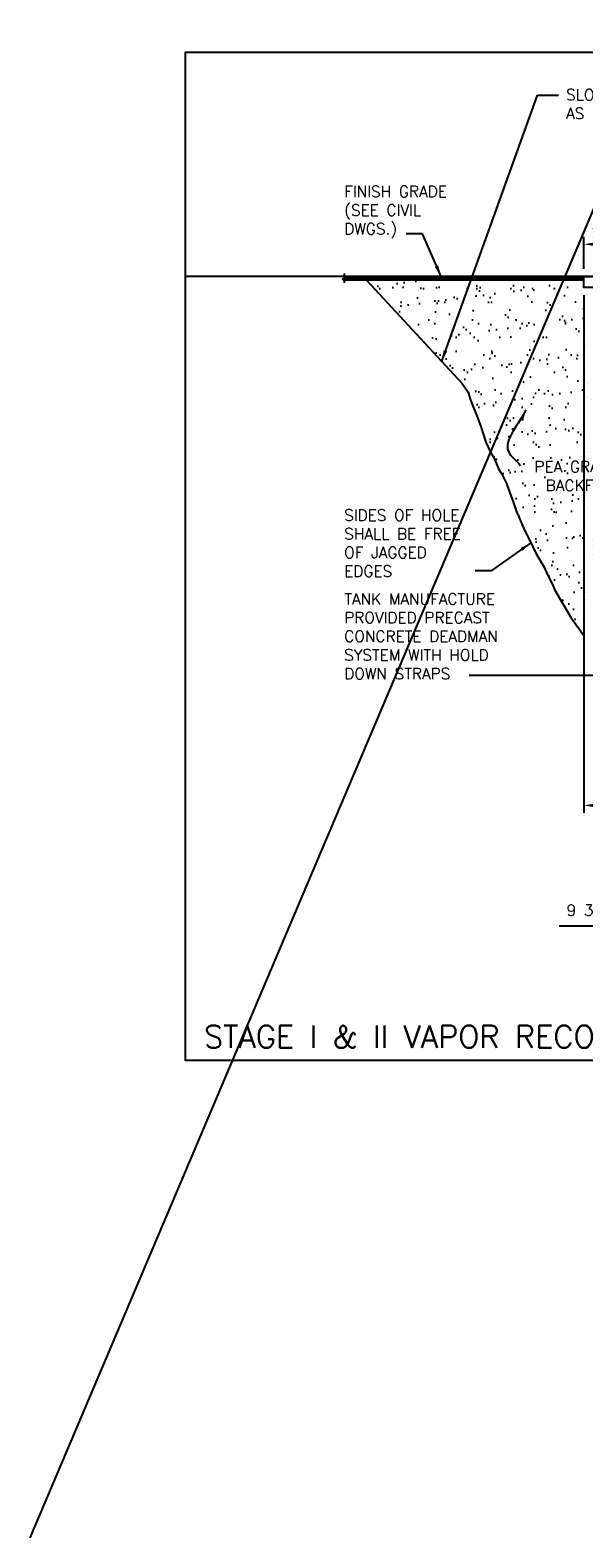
# Model space of a CAD drawing. Extents: x -285 to 5863, y 308 to 3178.
# Tile 502 of 622: x 4527 to 4823, y 308 to 1116. Entities that reach past the tile are written whole.
import ezdxf

# ---------------------------------------------------------------- set-up
doc = ezdxf.new("R2010")
doc.units = 0
doc.header["$MEASUREMENT"] = 0
doc.header["$PDSIZE"] = 1
doc.layers.get('0').update_dxf_attribs({"color": 255, "linetype": 'CONTINUOUS'})
doc.layers.get('DEFPOINTS').update_dxf_attribs({"linetype": 'CONTINUOUS'})
for name, color, linetype in [('DIM', 3, 'CONTINUOUS'), ('PEAGRAVEL-HATCH', 3, 'CONTINUOUS'), ('TANK-HOLE', 5, 'CONTINUOUS'), ('TANK-SLAB', 6, 'CONTINUOUS'), ('TEXT', 3, 'CONTINUOUS')]:
    doc.layers.add(name, color=color, linetype=linetype)
doc.layers.add('FREEZE-LINES', color=8, linetype='CONTINUOUS', plot=False)
doc.layers.add('FREEZE-OUTLINE-TITLES', color=60, linetype='CONTINUOUS', plot=False)
doc.styles.add('SIMPLEX', font='simplex')
doc.dimstyles.new('DIM64', dxfattribs={"dimscale": 64, "dimtxt": 0.09375, "dimasz": 0.09375, "dimexe": 0.0625, "dimexo": 0.0625, "dimgap": 0.046875, "dimtad": 1, "dimdec": 4, "dimzin": 3, "dimdsep": 46, "dimlunit": 4, "dimtxsty": 'SIMPLEX', "dimcen": 0, "dimclrd": 256, "dimclre": 256, "dimclrt": 256, "dimadec": 0, "dimazin": 0, "dimtfac": 1, "dimtdec": 4, "dimtmove": 0, "dimatfit": 3, "dimfxl": 1, "dimfrac": 2, "dimtolj": 1, "dimtzin": 0, "dimarcsym": 0})

# ---------------------------------------------------------------- blocks, each defined once
blk = doc.blocks.new('*D53')
at = {"layer": 'DEFPOINTS', "color": 0, "transparency": 16777216}
for p in [(4823.48, 978.01), (5440.24, 978.3), (4823.48, 700.52)]:
    blk.add_point(p, dxfattribs=at)
at = {"layer": 'DIM', "lineweight": -2, "transparency": 16777216}
for p, q in [((4823.48, 974.01), (4823.48, 696.52)), ((5440.24, 974.3), (5440.24, 696.52)), ((5434.24, 700.52), (4829.48, 700.52))]:
    blk.add_line(p, q, dxfattribs=at)
at = {"layer": 'DIM', "transparency": 16777216}
for points in [[(4829.48, 701.52), (4829.48, 699.52), (4823.48, 700.52)], [(5434.24, 701.52), (5434.24, 699.52), (5440.24, 700.52)]]:
    blk.add_solid(points, dxfattribs=at)
at = {"layer": 'DIM', "transparency": 16777216, "insert": (5131.86, 708.09), "char_height": 6, "attachment_point": 5, "style": 'SIMPLEX'}
blk.add_mtext('\\A1;51\'-4 3/4" (F.V. TANK SLAB)', dxfattribs=at)
blk = doc.blocks.new('*D56')
at = {"layer": 'DEFPOINTS', "color": 0, "transparency": 16777216}
for p in [(4855.48, 1001.26), (4855.48, 1001.26), (4823.48, 984.01)]:
    blk.add_point(p, dxfattribs=at)
at = {"layer": 'DIM', "lineweight": -2, "transparency": 16777216}
for p, q in [((4823.48, 988.01), (4823.48, 1005.26)), ((4829.48, 1001.26), (4849.48, 1001.26))]:
    blk.add_line(p, q, dxfattribs=at)
at = {"layer": 'DIM', "transparency": 16777216}
for points in [[(4829.48, 1002.26), (4829.48, 1000.26), (4823.48, 1001.26)], [(4849.48, 1002.26), (4849.48, 1000.26), (4855.48, 1001.26)]]:
    blk.add_solid(points, dxfattribs=at)
at = {"layer": 'DIM', "transparency": 16777216, "insert": (4839.48, 1007.83), "char_height": 6, "attachment_point": 5, "style": 'SIMPLEX'}
blk.add_mtext('\\A1;2\'-8"', dxfattribs=at)
blk = doc.blocks.new('*D58')
at = {"layer": 'DEFPOINTS', "color": 0, "transparency": 16777216}
for p in [(4859.48, 850.52), (4868.83, 664.02), (4868.83, 635.77)]:
    blk.add_point(p, dxfattribs=at)
at = {"layer": 'DIM', "lineweight": -2, "transparency": 16777216}
for p, q in [((4859.48, 846.52), (4859.48, 631.77)), ((4868.83, 660.02), (4868.83, 631.77)), ((4853.48, 635.77), (4810.34, 635.77)), ((4868.83, 635.77), (4859.48, 635.77)), ((4874.83, 635.77), (4880.83, 635.77))]:
    blk.add_line(p, q, dxfattribs=at)
at = {"layer": 'DIM', "transparency": 16777216}
for points in [[(4853.48, 636.77), (4853.48, 634.77), (4859.48, 635.77)], [(4874.83, 636.77), (4874.83, 634.77), (4868.83, 635.77)]]:
    blk.add_solid(points, dxfattribs=at)
at = {"layer": 'DIM', "transparency": 16777216, "insert": (4828.91, 643.34), "char_height": 6, "attachment_point": 5, "style": 'SIMPLEX'}
blk.add_mtext('\\A1;9 3/8"', dxfattribs=at)

msp = doc.modelspace()

# ---------------------------------------------------------------- hatches: boundary and pattern name
at = {"layer": 'PEAGRAVEL-HATCH'}
h = msp.add_hatch(dxfattribs=at)
h.set_pattern_fill('AR-SAND', color=256, scale=7.5, style=0)
h.set_pattern_definition([(37.5, (4707.095, 978.015), (-0.4725, 14.4512), [0, -11.4, 0, -12.75, 0, -12.1875]), (7.5, (4707.095, 978.015), (13.2733, 21.166), [0, -6.15, 0, -10.275, 0, -3.9375]), (327.5, (4697.87, 978.015), (23.3561, 0.0424), [0, -3.75, 0, -13.5, 0, -17.625]), (317.5, (4697.87, 978.015), (22.546, 6.5826), [0, -1.875, 0, -8.85, 0, -10.125])])
h.paths.add_polyline_path([(4823.47882, 978.01471), (4823.47882, 982.01471), (4707.09522, 982.01471), (4710.9235, 978.01471)])
h = msp.add_hatch(dxfattribs=at)
h.set_pattern_fill('AR-SAND', color=256, scale=7.5, style=0)
h.set_pattern_definition([(37.5, (4710.803, 791.531), (-0.47245, 14.4512), [0, -11.4, 0, -12.75, 0, -12.1875]), (7.5, (4710.803, 791.531), (13.2733, 21.1661), [0, -6.15, 0, -10.275, 0, -3.9375]), (327.5, (4701.578, 791.531), (23.35606, 0.04244), [0, -3.75, 0, -13.5, 0, -17.625]), (317.5, (4701.578, 791.531), (22.546, 6.5826), [0, -1.875, 0, -8.85, 0, -10.125])])
h.paths.add_polyline_path([(4823.47882, 978.01471), (4710.80319, 978.01471), (4758.32152, 926.6735), (4761.4835, 921.94314), (4762.52022, 918.26397), (4764.12713, 914.0592), (4766.20057, 909.32884), (4768.32584, 903.54728), (4770.96947, 895.13775), (4773.56126, 889.88179), (4775.84357, 885.73257), (4776.72325, 883.57464), (4777.75997, 880.94666), (4779.36688, 878.31868), (4782.01051, 873.06272), (4783.56559, 868.85796), (4785.48823, 863.70323), (4787.37701, 857.87866), (4788.69906, 855.11127), (4790.40792, 850.95016), (4791.78354, 847.6096), (4794.30538, 842.76408), (4797.76861, 835.70788), (4802.25257, 828.13992), (4804.09259, 824.14477), (4806.68438, 818.88881), (4807.77294, 816.26083), (4811.96622, 808.90474), (4816.68871, 801.01855), (4823.47882, 791.53145)])
h.paths.add_polyline_path([(4791.66993, 867.55102), (4850.66993, 867.55102), (4850.66993, 886.55102), (4791.66993, 886.55102)], flags=9)
h = msp.add_hatch(dxfattribs=at)
h.set_pattern_fill('AR-SAND', color=256, scale=7.5, style=0)
h.set_pattern_definition([(37.5, (4791.67, 767.535), (-0.47245, 14.4512), [0, -11.4, 0, -12.75, 0, -12.1875]), (7.5, (4791.67, 767.535), (13.2733, 21.1661), [0, -6.15, 0, -10.275, 0, -3.9375]), (327.5, (4782.445, 767.535), (23.35606, 0.04244), [0, -3.75, 0, -13.5, 0, -17.625]), (317.5, (4782.445, 767.535), (22.546, 6.5826), [0, -1.875, 0, -8.85, 0, -10.125])])
h.paths.add_polyline_path([(4853.22882, 946.07721), (4843.04427, 946.07721), (4843.04427, 978.01471), (4823.47882, 978.01471), (4823.47882, 791.53316), (4827.1251, 785.39622), (4831.60251, 779.52783), (4841.25937, 769.87097), (4846.85756, 767.53519), (4855.47882, 767.53536, -0.201565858), (4852.66632, 768.71718), (4852.66632, 770.68593), (4853.22882, 770.68593)])
h.paths.add_polyline_path([(4791.66993, 867.55102), (4850.66993, 867.55102), (4850.66993, 886.55102), (4791.66993, 886.55102)], flags=9)
at = {"layer": 'TANK-SLAB'}
msp.add_hatch(color=256, dxfattribs=at).paths.add_polyline_path([(4847.21398, 984.72941), (4847.22893, 985.01471), (4839.22893, 984.01471), (4823.47882, 984.01471), (4823.47882, 978.01471), (4843.04427, 978.01471), (4843.04427, 978.29596), (4823.76007, 978.29596), (4823.76007, 983.73346), (4839.24644, 983.73346)])

# ---------------------------------------------------------------- linework, layer by layer
msp.add_line((4526.86546, 307.96659), (5743.45636, 3178.14276))
at = {"layer": 'FREEZE-LINES', "linetype": 'Continuous'}
msp.add_line((5653.857, 984.01471), (4609.857, 984.01471), dxfattribs=at)
at = {"layer": 'FREEZE-OUTLINE-TITLES', "linetype": 'Continuous'}
msp.add_lwpolyline([(5653.857, 1104.01471), (4609.857, 1104.01471), (4609.857, 564.00736), (5653.857, 564.00736)], close=True, dxfattribs=at)
at = {"layer": 'TANK-HOLE', "linetype": 'Continuous'}
msp.add_lwpolyline([(4707.10119, 982.01454), (4758.32152, 926.6735), (4761.4835, 921.94314), (4762.52022, 918.26397), (4764.12713, 914.0592), (4766.20057, 909.32884), (4768.32584, 903.54728), (4770.96947, 895.13775), (4773.56126, 889.88179), (4775.84357, 885.73257), (4776.72325, 883.57464), (4777.75997, 880.94666), (4779.36688, 878.31868), (4782.01051, 873.06272), (4783.56559, 868.85796), (4785.48823, 863.70323), (4787.37701, 857.87866), (4788.69906, 855.11127), (4790.40792, 850.95016), (4791.78354, 847.6096), (4794.30538, 842.76408), (4797.76861, 835.70788), (4802.25257, 828.13992), (4804.09259, 824.14477), (4806.68438, 818.88881), (4807.77294, 816.26083), (4811.96622, 808.90474), (4816.68871, 801.01855), (4823.48479, 791.52311)], dxfattribs=at)
at = {"layer": 'TANK-SLAB', "color": 7}
for p, q in [((4823.47882, 982.60846), (4694.13988, 982.60846)), ((4823.47882, 982.88971), (4694.79482, 982.88971)), ((4823.47882, 982.32721), (4694.81577, 982.32721)), ((4823.47882, 984.01471), (4695.09522, 984.01471)), ((4823.47882, 982.01471), (4695.09522, 982.01471)), ((4823.47882, 983.73346), (4695.29957, 983.73346)), ((4823.47882, 983.17096), (4695.47071, 983.17096)), ((4823.47882, 983.45221), (4695.97546, 983.45221))]:
    msp.add_line(p, q, dxfattribs=at)
at = {"layer": 'TANK-SLAB', "linetype": 'Continuous'}
msp.add_lwpolyline([(4695.09522, 985.51471), (4695.09522, 983.8185), (4696.06103, 983.4166), (4694.12941, 982.61282), (4695.09522, 982.21093), (4695.09522, 980.51471)], dxfattribs=at)
at = {"layer": 'TANK-SLAB'}
msp.add_lwpolyline([(4843.04427, 978.01471), (4823.47882, 978.01471), (4823.47882, 984.01471), (4839.22893, 984.01471), (4847.22893, 985.01471)], dxfattribs=at)

# ---------------------------------------------------------------- texts
at = {"layer": 'FREEZE-OUTLINE-TITLES', "linetype": 'Continuous', "insert": (4619.97597, 570.58992), "char_height": 12, "attachment_point": 7, "style": 'SIMPLEX'}
msp.add_mtext('\\A1;STAGE I & II VAPOR RECOVERY ', dxfattribs=at)
at = {"layer": 'TEXT', "char_height": 6, "style": 'SIMPLEX'}
for s, insert, width, attachment_point in [("SLOPE EXCAVATION AS REQ'D.", (4813.99601, 1084.4339), 90.2159827, 1), ('FINISH GRADE (SEE CIVIL DWGS.)', (4695.09522, 1032.54678), 72.4523901, 1), ('PEA GRAVEL BACKFILL', (4821.16993, 877.05102), 63.7671022, 5), ('SIDES OF HOLE SHALL BE FREE OF JAGGED EDGES', (4695.09522, 859.03088), 68.971409, 1), ('TANK MANUFACTURE PROVIDED PRECAST CONCRETE DEADMAN SYSTEM WITH HOLD DOWN STRAPS', (4695.09522, 814.15999), 104.1231054, 1)]:
    msp.add_mtext(s, dxfattribs=dict(at, insert=insert, width=width, attachment_point=attachment_point))

# ---------------------------------------------------------------- dimensions: what is measured, and where the dimension line sits
at = {"layer": 'DIM'}
dim = msp.add_linear_dim(base=(4855.47882, 1001.26161), p1=(4823.47882, 984.01471), p2=(4855.47882, 1001.26161), dimstyle='DIM64', override={"dimse2": 1}, dxfattribs=at)
dim.commit()
dim.dimension.update_dxf_attribs({"geometry": '*D56', "text_midpoint": (4839.47882, 1007.83304)})
dim = msp.add_linear_dim(base=(4823.47882, 700.52328), p1=(5440.23519, 978.29596), p2=(4823.47882, 978.01471), angle=180, text='<> (F.V. TANK SLAB)', dimstyle='DIM64', dxfattribs=at)
dim.commit()
dim.dimension.update_dxf_attribs({"geometry": '*D53', "text_midpoint": (5131.857, 708.09471)})
dim = msp.add_linear_dim(base=(4868.834666, 635.773277), p1=(4859.478818, 850.523277), p2=(4868.834666, 664.023277), dimstyle='DIM64', dxfattribs=at)
dim.commit()
dim.dimension.update_dxf_attribs({"geometry": '*D58', "text_midpoint": (4828.90739, 635.773277), "dimtype": 160})

# ---------------------------------------------------------------- leaders
at = {"layer": 'TEXT'}
for points in [[(4747.32454, 938.54891), (4798.57586, 1081.23522), (4809.87167, 1081.23522)], [(4747.01183, 984.01471), (4736.96782, 1006.89987), (4728.2214, 1006.89987)], [(4795.05637, 841.2098), (4773.78813, 826.30211), (4765.20825, 826.30211)], [(4868.83467, 791.52328), (4849.81149, 770.19983), (4762.02145, 770.19983)]]:
    msp.add_leader(points, dimstyle='DIM64', dxfattribs=at)
at = {"layer": 'TEXT', "path_type": 1}
msp.add_leader([(4792.37913, 912.4729), (4783.06458, 890.14981), (4789.49036, 882.76114)], dimstyle='DIM64', override={"dimgap": 0.0625, "dimtad": 0}, dxfattribs=at)

doc.saveas('drawing.dxf')
